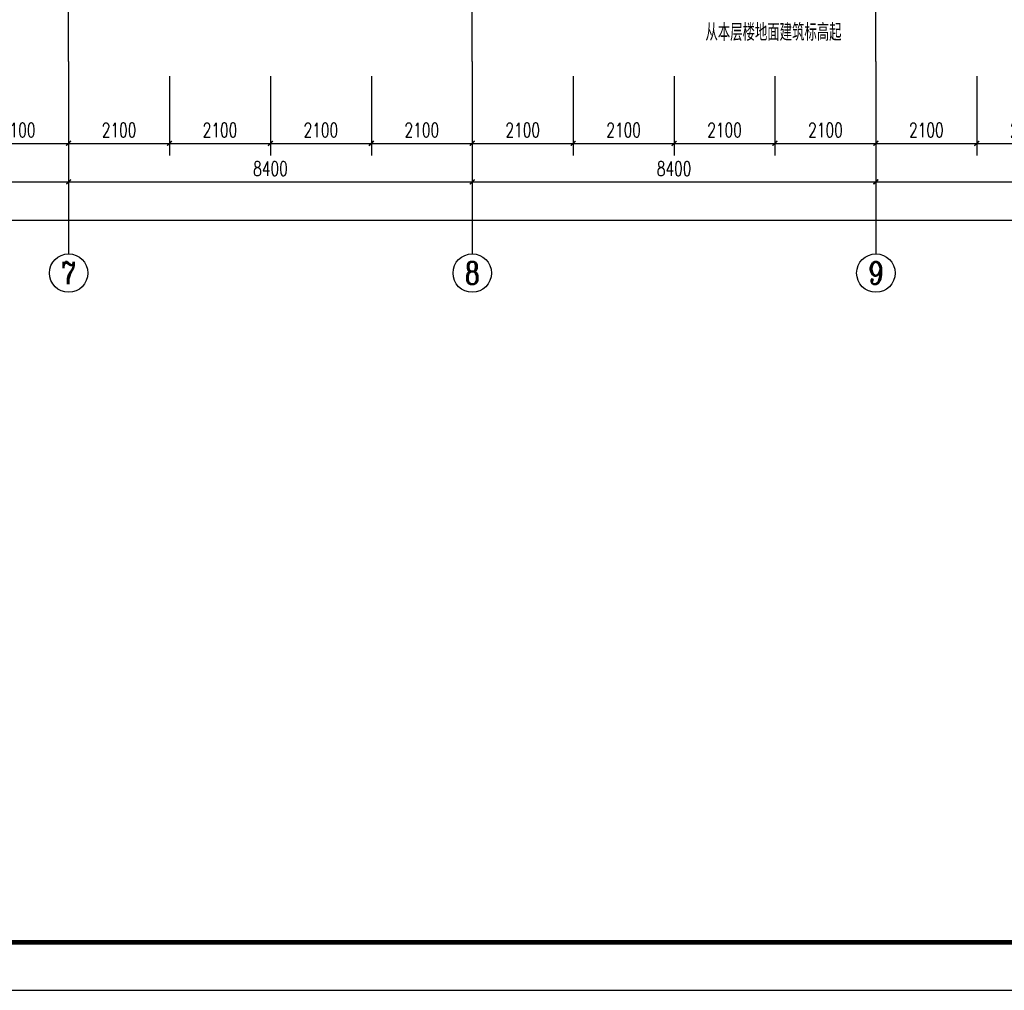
# Model space of a CAD drawing. Extents: x 797781 to 1255204, y 21234 to 1024248.
# Tile 681 of 1056: x 912290 to 932781, y 736507 to 756704. Entities that reach past the tile are written whole.
import ezdxf
from ezdxf.enums import TextEntityAlignment as Align

# ---------------------------------------------------------------- set-up
doc = ezdxf.new("R2010")
doc.units = 0
doc.header["$LTSCALE"] = 1000
doc.header["$MEASUREMENT"] = 0
doc.linetypes.add('230303生产综合楼-平面图_t8$0$DOTE', pattern=[2.42, 2, -0.2, 0.02, -0.2])
for name, color, linetype in [('230303生产综合楼-平面图_t8$0$AXIS', 3, 'Continuous'), ('230303生产综合楼-平面图_t8$0$AXIS_TEXT', 7, 'Continuous'), ('230303生产综合楼-平面图_t8$0$DOTE', 1, '230303生产综合楼-平面图_t8$0$DOTE'), ('230303生产综合楼-平面图_t8$0$PUB_TITLE', 4, 'Continuous'), ('AXIS_TEXT', 7, 'Continuous'), ('DIM_SYMB', 3, 'Continuous'), ('PUB_TEXT', 7, 'Continuous')]:
    doc.layers.add(name, color=color, linetype=linetype)
doc.styles.add('230303生产综合楼-平面图_t8$0$_TCH_AXIS', font='COMPLEX', dxfattribs={"bigfont": 'GBCBIG'})
doc.styles.add('230303生产综合楼-平面图_T8$0$_TCH_DIM_T3', font='SIMPLEX', dxfattribs={"width": 0.705882, "bigfont": 'GBCBIG'})
doc.styles.add('_TCH_DIM', font='SIMPLEX', dxfattribs={"bigfont": 'GBCBIG'})
doc.styles.add('COMPLEX', font='COMPLEX')
doc.dimstyles.new('230303生产综合楼-平面图_T8$0$_TCH_ARCH&&100', dxfattribs={"dimtxt": 297.5, "dimasz": 100, "dimexe": 250, "dimexo": 300, "dimgap": 126.25, "dimtad": 1, "dimdec": 0, "dimzin": 0, "dimdsep": 46, "dimtxsty": '230303生产综合楼-平面图_T8$0$_TCH_DIM_T3', "dimblk": '230303生产综合楼-平面图_t8$0$_ArchTick', "dimcen": 0.09, "dimclrt": 7, "dimazin": 2, "dimtfac": 1, "dimtdec": 0, "dimtix": 1, "dimtmove": 2, "dimatfit": 3, "dimfxl": 1, "dimtolj": 1, "dimtzin": 0, "dimarcsym": 0})

# ---------------------------------------------------------------- blocks, each defined once
blk = doc.blocks.new('AQ9-10')
at = {"layer": 'DIM_SYMB'}
blk.add_lwpolyline([(1047065, 658872, 0, 0, 0), (1044650, 658872, 0, 0, 0), (1044650, 659900, 80, 0, 0), (1044650, 660200, 0, 0, 0)], format="xyseb", dxfattribs=at)
at = {"layer": 'PUB_TEXT', "style": '_TCH_DIM'}
blk.add_text('从本层楼地面建筑标高起', height=357.45, dxfattribs=at).set_placement((1044470, 658432))
blk = doc.blocks.new('230303生产综合楼-平面图_t8$0$_ArchTick')
at = {"color": 0, "linetype": 'ByBlock', "const_width": 0.3}
blk.add_lwpolyline([(-0.5, -0.5), (0.5, 0.5)], dxfattribs=at)
blk = doc.blocks.new('*D5519')
at = {"layer": '230303生产综合楼-平面图_t8$0$AXIS', "color": 0, "lineweight": -2, "transparency": 16777216}
for p, q in [((911208, 755531), (911208, 753881)), ((913308, 755531), (913308, 753881)), ((911208, 754131), (913308, 754131))]:
    blk.add_line(p, q, dxfattribs=at)
at = {"layer": 'Defpoints', "color": 0, "transparency": 16777216}
for p in [(911208, 755831), (913308, 755831), (913308, 754131)]:
    blk.add_point(p, dxfattribs=at)
at = {"layer": '230303生产综合楼-平面图_t8$0$AXIS', "color": 0, "lineweight": -2, "transparency": 16777216, "xscale": 100, "yscale": 100, "zscale": 100, "rotation": 180}
blk.add_blockref('230303生产综合楼-平面图_t8$0$_ArchTick', (911208, 754131), dxfattribs=at)
at = {"layer": '230303生产综合楼-平面图_t8$0$AXIS', "color": 0, "lineweight": -2, "transparency": 16777216, "xscale": 100, "yscale": 100, "zscale": 100}
blk.add_blockref('230303生产综合楼-平面图_t8$0$_ArchTick', (913308, 754131), dxfattribs=at)
at = {"layer": '230303生产综合楼-平面图_t8$0$AXIS', "color": 7, "transparency": 16777216, "insert": (912258, 754406), "char_height": 297.5, "attachment_point": 5, "style": '230303生产综合楼-平面图_T8$0$_TCH_DIM_T3'}
blk.add_mtext('\\A1;2100', dxfattribs=at)
blk = doc.blocks.new('*D5520')
at = {"layer": '230303生产综合楼-平面图_t8$0$AXIS', "color": 0, "lineweight": -2, "transparency": 16777216}
for p, q in [((913308, 755531), (913308, 753881)), ((915408, 755531), (915408, 753881)), ((913308, 754131), (915408, 754131))]:
    blk.add_line(p, q, dxfattribs=at)
at = {"layer": 'Defpoints', "color": 0, "transparency": 16777216}
for p in [(913308, 755831), (915408, 755831), (915408, 754131)]:
    blk.add_point(p, dxfattribs=at)
at = {"layer": '230303生产综合楼-平面图_t8$0$AXIS', "color": 0, "lineweight": -2, "transparency": 16777216, "xscale": 100, "yscale": 100, "zscale": 100, "rotation": 180}
blk.add_blockref('230303生产综合楼-平面图_t8$0$_ArchTick', (913308, 754131), dxfattribs=at)
at = {"layer": '230303生产综合楼-平面图_t8$0$AXIS', "color": 0, "lineweight": -2, "transparency": 16777216, "xscale": 100, "yscale": 100, "zscale": 100}
blk.add_blockref('230303生产综合楼-平面图_t8$0$_ArchTick', (915408, 754131), dxfattribs=at)
at = {"layer": '230303生产综合楼-平面图_t8$0$AXIS', "color": 7, "transparency": 16777216, "insert": (914358, 754406), "char_height": 297.5, "attachment_point": 5, "style": '230303生产综合楼-平面图_T8$0$_TCH_DIM_T3'}
blk.add_mtext('\\A1;2100', dxfattribs=at)
blk = doc.blocks.new('*D5521')
at = {"layer": '230303生产综合楼-平面图_t8$0$AXIS', "color": 0, "lineweight": -2, "transparency": 16777216}
for p, q in [((915408, 755531), (915408, 753881)), ((917508, 755531), (917508, 753881)), ((915408, 754131), (917508, 754131))]:
    blk.add_line(p, q, dxfattribs=at)
at = {"layer": 'Defpoints', "color": 0, "transparency": 16777216}
for p in [(915408, 755831), (917508, 755831), (917508, 754131)]:
    blk.add_point(p, dxfattribs=at)
at = {"layer": '230303生产综合楼-平面图_t8$0$AXIS', "color": 0, "lineweight": -2, "transparency": 16777216, "xscale": 100, "yscale": 100, "zscale": 100, "rotation": 180}
blk.add_blockref('230303生产综合楼-平面图_t8$0$_ArchTick', (915408, 754131), dxfattribs=at)
at = {"layer": '230303生产综合楼-平面图_t8$0$AXIS', "color": 0, "lineweight": -2, "transparency": 16777216, "xscale": 100, "yscale": 100, "zscale": 100}
blk.add_blockref('230303生产综合楼-平面图_t8$0$_ArchTick', (917508, 754131), dxfattribs=at)
at = {"layer": '230303生产综合楼-平面图_t8$0$AXIS', "color": 7, "transparency": 16777216, "insert": (916458, 754406), "char_height": 297.5, "attachment_point": 5, "style": '230303生产综合楼-平面图_T8$0$_TCH_DIM_T3'}
blk.add_mtext('\\A1;2100', dxfattribs=at)
blk = doc.blocks.new('*D5522')
at = {"layer": '230303生产综合楼-平面图_t8$0$AXIS', "color": 0, "lineweight": -2, "transparency": 16777216}
for p, q in [((917508, 755531), (917508, 753881)), ((919608, 755531), (919608, 753881)), ((917508, 754131), (919608, 754131))]:
    blk.add_line(p, q, dxfattribs=at)
at = {"layer": 'Defpoints', "color": 0, "transparency": 16777216}
for p in [(917508, 755831), (919608, 755831), (919608, 754131)]:
    blk.add_point(p, dxfattribs=at)
at = {"layer": '230303生产综合楼-平面图_t8$0$AXIS', "color": 0, "lineweight": -2, "transparency": 16777216, "xscale": 100, "yscale": 100, "zscale": 100, "rotation": 180}
blk.add_blockref('230303生产综合楼-平面图_t8$0$_ArchTick', (917508, 754131), dxfattribs=at)
at = {"layer": '230303生产综合楼-平面图_t8$0$AXIS', "color": 0, "lineweight": -2, "transparency": 16777216, "xscale": 100, "yscale": 100, "zscale": 100}
blk.add_blockref('230303生产综合楼-平面图_t8$0$_ArchTick', (919608, 754131), dxfattribs=at)
at = {"layer": '230303生产综合楼-平面图_t8$0$AXIS', "color": 7, "transparency": 16777216, "insert": (918558, 754406), "char_height": 297.5, "attachment_point": 5, "style": '230303生产综合楼-平面图_T8$0$_TCH_DIM_T3'}
blk.add_mtext('\\A1;2100', dxfattribs=at)
blk = doc.blocks.new('*D5523')
at = {"layer": '230303生产综合楼-平面图_t8$0$AXIS', "color": 0, "lineweight": -2, "transparency": 16777216}
for p, q in [((919608, 755531), (919608, 753881)), ((921708, 755531), (921708, 753881)), ((919608, 754131), (921708, 754131))]:
    blk.add_line(p, q, dxfattribs=at)
at = {"layer": 'Defpoints', "color": 0, "transparency": 16777216}
for p in [(919608, 755831), (921708, 755831), (921708, 754131)]:
    blk.add_point(p, dxfattribs=at)
at = {"layer": '230303生产综合楼-平面图_t8$0$AXIS', "color": 0, "lineweight": -2, "transparency": 16777216, "xscale": 100, "yscale": 100, "zscale": 100, "rotation": 180}
blk.add_blockref('230303生产综合楼-平面图_t8$0$_ArchTick', (919608, 754131), dxfattribs=at)
at = {"layer": '230303生产综合楼-平面图_t8$0$AXIS', "color": 0, "lineweight": -2, "transparency": 16777216, "xscale": 100, "yscale": 100, "zscale": 100}
blk.add_blockref('230303生产综合楼-平面图_t8$0$_ArchTick', (921708, 754131), dxfattribs=at)
at = {"layer": '230303生产综合楼-平面图_t8$0$AXIS', "color": 7, "transparency": 16777216, "insert": (920658, 754406), "char_height": 297.5, "attachment_point": 5, "style": '230303生产综合楼-平面图_T8$0$_TCH_DIM_T3'}
blk.add_mtext('\\A1;2100', dxfattribs=at)
blk = doc.blocks.new('*D5524')
at = {"layer": '230303生产综合楼-平面图_t8$0$AXIS', "color": 0, "lineweight": -2, "transparency": 16777216}
for p, q in [((921708, 755531), (921708, 753881)), ((923808, 755531), (923808, 753881)), ((921708, 754131), (923808, 754131))]:
    blk.add_line(p, q, dxfattribs=at)
at = {"layer": 'Defpoints', "color": 0, "transparency": 16777216}
for p in [(921708, 755831), (923808, 755831), (923808, 754131)]:
    blk.add_point(p, dxfattribs=at)
at = {"layer": '230303生产综合楼-平面图_t8$0$AXIS', "color": 0, "lineweight": -2, "transparency": 16777216, "xscale": 100, "yscale": 100, "zscale": 100, "rotation": 180}
blk.add_blockref('230303生产综合楼-平面图_t8$0$_ArchTick', (921708, 754131), dxfattribs=at)
at = {"layer": '230303生产综合楼-平面图_t8$0$AXIS', "color": 0, "lineweight": -2, "transparency": 16777216, "xscale": 100, "yscale": 100, "zscale": 100}
blk.add_blockref('230303生产综合楼-平面图_t8$0$_ArchTick', (923808, 754131), dxfattribs=at)
at = {"layer": '230303生产综合楼-平面图_t8$0$AXIS', "color": 7, "transparency": 16777216, "insert": (922758, 754406), "char_height": 297.5, "attachment_point": 5, "style": '230303生产综合楼-平面图_T8$0$_TCH_DIM_T3'}
blk.add_mtext('\\A1;2100', dxfattribs=at)
blk = doc.blocks.new('*D5525')
at = {"layer": '230303生产综合楼-平面图_t8$0$AXIS', "color": 0, "lineweight": -2, "transparency": 16777216}
for p, q in [((923808, 755531), (923808, 753881)), ((925908, 755531), (925908, 753881)), ((923808, 754131), (925908, 754131))]:
    blk.add_line(p, q, dxfattribs=at)
at = {"layer": 'Defpoints', "color": 0, "transparency": 16777216}
for p in [(923808, 755831), (925908, 755831), (925908, 754131)]:
    blk.add_point(p, dxfattribs=at)
at = {"layer": '230303生产综合楼-平面图_t8$0$AXIS', "color": 0, "lineweight": -2, "transparency": 16777216, "xscale": 100, "yscale": 100, "zscale": 100, "rotation": 180}
blk.add_blockref('230303生产综合楼-平面图_t8$0$_ArchTick', (923808, 754131), dxfattribs=at)
at = {"layer": '230303生产综合楼-平面图_t8$0$AXIS', "color": 0, "lineweight": -2, "transparency": 16777216, "xscale": 100, "yscale": 100, "zscale": 100}
blk.add_blockref('230303生产综合楼-平面图_t8$0$_ArchTick', (925908, 754131), dxfattribs=at)
at = {"layer": '230303生产综合楼-平面图_t8$0$AXIS', "color": 7, "transparency": 16777216, "insert": (924858, 754406), "char_height": 297.5, "attachment_point": 5, "style": '230303生产综合楼-平面图_T8$0$_TCH_DIM_T3'}
blk.add_mtext('\\A1;2100', dxfattribs=at)
blk = doc.blocks.new('*D5526')
at = {"layer": '230303生产综合楼-平面图_t8$0$AXIS', "color": 0, "lineweight": -2, "transparency": 16777216}
for p, q in [((925908, 755531), (925908, 753881)), ((928008, 755531), (928008, 753881)), ((925908, 754131), (928008, 754131))]:
    blk.add_line(p, q, dxfattribs=at)
at = {"layer": 'Defpoints', "color": 0, "transparency": 16777216}
for p in [(925908, 755831), (928008, 755831), (928008, 754131)]:
    blk.add_point(p, dxfattribs=at)
at = {"layer": '230303生产综合楼-平面图_t8$0$AXIS', "color": 0, "lineweight": -2, "transparency": 16777216, "xscale": 100, "yscale": 100, "zscale": 100, "rotation": 180}
blk.add_blockref('230303生产综合楼-平面图_t8$0$_ArchTick', (925908, 754131), dxfattribs=at)
at = {"layer": '230303生产综合楼-平面图_t8$0$AXIS', "color": 0, "lineweight": -2, "transparency": 16777216, "xscale": 100, "yscale": 100, "zscale": 100}
blk.add_blockref('230303生产综合楼-平面图_t8$0$_ArchTick', (928008, 754131), dxfattribs=at)
at = {"layer": '230303生产综合楼-平面图_t8$0$AXIS', "color": 7, "transparency": 16777216, "insert": (926958, 754406), "char_height": 297.5, "attachment_point": 5, "style": '230303生产综合楼-平面图_T8$0$_TCH_DIM_T3'}
blk.add_mtext('\\A1;2100', dxfattribs=at)
blk = doc.blocks.new('*D5527')
at = {"layer": '230303生产综合楼-平面图_t8$0$AXIS', "color": 0, "lineweight": -2, "transparency": 16777216}
for p, q in [((928008, 755531), (928008, 753881)), ((930108, 755531), (930108, 753881)), ((928008, 754131), (930108, 754131))]:
    blk.add_line(p, q, dxfattribs=at)
at = {"layer": 'Defpoints', "color": 0, "transparency": 16777216}
for p in [(928008, 755831), (930108, 755831), (930108, 754131)]:
    blk.add_point(p, dxfattribs=at)
at = {"layer": '230303生产综合楼-平面图_t8$0$AXIS', "color": 0, "lineweight": -2, "transparency": 16777216, "xscale": 100, "yscale": 100, "zscale": 100, "rotation": 180}
blk.add_blockref('230303生产综合楼-平面图_t8$0$_ArchTick', (928008, 754131), dxfattribs=at)
at = {"layer": '230303生产综合楼-平面图_t8$0$AXIS', "color": 0, "lineweight": -2, "transparency": 16777216, "xscale": 100, "yscale": 100, "zscale": 100}
blk.add_blockref('230303生产综合楼-平面图_t8$0$_ArchTick', (930108, 754131), dxfattribs=at)
at = {"layer": '230303生产综合楼-平面图_t8$0$AXIS', "color": 7, "transparency": 16777216, "insert": (929058, 754406), "char_height": 297.5, "attachment_point": 5, "style": '230303生产综合楼-平面图_T8$0$_TCH_DIM_T3'}
blk.add_mtext('\\A1;2100', dxfattribs=at)
blk = doc.blocks.new('*D5528')
at = {"layer": '230303生产综合楼-平面图_t8$0$AXIS', "color": 0, "lineweight": -2, "transparency": 16777216}
for p, q in [((930108, 755531), (930108, 753881)), ((932208, 755531), (932208, 753881)), ((930108, 754131), (932208, 754131))]:
    blk.add_line(p, q, dxfattribs=at)
at = {"layer": 'Defpoints', "color": 0, "transparency": 16777216}
for p in [(930108, 755831), (932208, 755831), (932208, 754131)]:
    blk.add_point(p, dxfattribs=at)
at = {"layer": '230303生产综合楼-平面图_t8$0$AXIS', "color": 0, "lineweight": -2, "transparency": 16777216, "xscale": 100, "yscale": 100, "zscale": 100, "rotation": 180}
blk.add_blockref('230303生产综合楼-平面图_t8$0$_ArchTick', (930108, 754131), dxfattribs=at)
at = {"layer": '230303生产综合楼-平面图_t8$0$AXIS', "color": 0, "lineweight": -2, "transparency": 16777216, "xscale": 100, "yscale": 100, "zscale": 100}
blk.add_blockref('230303生产综合楼-平面图_t8$0$_ArchTick', (932208, 754131), dxfattribs=at)
at = {"layer": '230303生产综合楼-平面图_t8$0$AXIS', "color": 7, "transparency": 16777216, "insert": (931158, 754406), "char_height": 297.5, "attachment_point": 5, "style": '230303生产综合楼-平面图_T8$0$_TCH_DIM_T3'}
blk.add_mtext('\\A1;2100', dxfattribs=at)
blk = doc.blocks.new('*D5529')
at = {"layer": '230303生产综合楼-平面图_t8$0$AXIS', "color": 0, "lineweight": -2, "transparency": 16777216}
for p, q in [((932208, 755531), (932208, 753881)), ((934308, 755531), (934308, 753881)), ((932208, 754131), (934308, 754131))]:
    blk.add_line(p, q, dxfattribs=at)
at = {"layer": 'Defpoints', "color": 0, "transparency": 16777216}
for p in [(932208, 755831), (934308, 755831), (934308, 754131)]:
    blk.add_point(p, dxfattribs=at)
at = {"layer": '230303生产综合楼-平面图_t8$0$AXIS', "color": 0, "lineweight": -2, "transparency": 16777216, "xscale": 100, "yscale": 100, "zscale": 100, "rotation": 180}
blk.add_blockref('230303生产综合楼-平面图_t8$0$_ArchTick', (932208, 754131), dxfattribs=at)
at = {"layer": '230303生产综合楼-平面图_t8$0$AXIS', "color": 0, "lineweight": -2, "transparency": 16777216, "xscale": 100, "yscale": 100, "zscale": 100}
blk.add_blockref('230303生产综合楼-平面图_t8$0$_ArchTick', (934308, 754131), dxfattribs=at)
at = {"layer": '230303生产综合楼-平面图_t8$0$AXIS', "color": 7, "transparency": 16777216, "insert": (933258, 754406), "char_height": 297.5, "attachment_point": 5, "style": '230303生产综合楼-平面图_T8$0$_TCH_DIM_T3'}
blk.add_mtext('\\A1;2100', dxfattribs=at)
blk = doc.blocks.new('*D6046')
at = {"layer": '230303生产综合楼-平面图_t8$0$AXIS', "color": 0, "lineweight": -2, "transparency": 16777216}
for p, q in [((904908, 755531), (904908, 753081)), ((913308, 755531), (913308, 753081)), ((904908, 753331), (913308, 753331))]:
    blk.add_line(p, q, dxfattribs=at)
at = {"layer": 'Defpoints', "color": 0, "transparency": 16777216}
for p in [(904908, 755831), (913308, 755831), (913308, 753331)]:
    blk.add_point(p, dxfattribs=at)
at = {"layer": '230303生产综合楼-平面图_t8$0$AXIS', "color": 0, "lineweight": -2, "transparency": 16777216, "xscale": 100, "yscale": 100, "zscale": 100, "rotation": 180}
blk.add_blockref('230303生产综合楼-平面图_t8$0$_ArchTick', (904908, 753331), dxfattribs=at)
at = {"layer": '230303生产综合楼-平面图_t8$0$AXIS', "color": 0, "lineweight": -2, "transparency": 16777216, "xscale": 100, "yscale": 100, "zscale": 100}
blk.add_blockref('230303生产综合楼-平面图_t8$0$_ArchTick', (913308, 753331), dxfattribs=at)
at = {"layer": '230303生产综合楼-平面图_t8$0$AXIS', "color": 7, "transparency": 16777216, "insert": (909108, 753606), "char_height": 297.5, "attachment_point": 5, "style": '230303生产综合楼-平面图_T8$0$_TCH_DIM_T3'}
blk.add_mtext('\\A1;8400', dxfattribs=at)
blk = doc.blocks.new('*D6047')
at = {"layer": '230303生产综合楼-平面图_t8$0$AXIS', "color": 0, "lineweight": -2, "transparency": 16777216}
for p, q in [((913308, 755531), (913308, 753081)), ((921708, 755531), (921708, 753081)), ((913308, 753331), (921708, 753331))]:
    blk.add_line(p, q, dxfattribs=at)
at = {"layer": 'Defpoints', "color": 0, "transparency": 16777216}
for p in [(913308, 755831), (921708, 755831), (921708, 753331)]:
    blk.add_point(p, dxfattribs=at)
at = {"layer": '230303生产综合楼-平面图_t8$0$AXIS', "color": 0, "lineweight": -2, "transparency": 16777216, "xscale": 100, "yscale": 100, "zscale": 100, "rotation": 180}
blk.add_blockref('230303生产综合楼-平面图_t8$0$_ArchTick', (913308, 753331), dxfattribs=at)
at = {"layer": '230303生产综合楼-平面图_t8$0$AXIS', "color": 0, "lineweight": -2, "transparency": 16777216, "xscale": 100, "yscale": 100, "zscale": 100}
blk.add_blockref('230303生产综合楼-平面图_t8$0$_ArchTick', (921708, 753331), dxfattribs=at)
at = {"layer": '230303生产综合楼-平面图_t8$0$AXIS', "color": 7, "transparency": 16777216, "insert": (917508, 753606), "char_height": 297.5, "attachment_point": 5, "style": '230303生产综合楼-平面图_T8$0$_TCH_DIM_T3'}
blk.add_mtext('\\A1;8400', dxfattribs=at)
blk = doc.blocks.new('*D6048')
at = {"layer": '230303生产综合楼-平面图_t8$0$AXIS', "color": 0, "lineweight": -2, "transparency": 16777216}
for p, q in [((921708, 755531), (921708, 753081)), ((930108, 755531), (930108, 753081)), ((921708, 753331), (930108, 753331))]:
    blk.add_line(p, q, dxfattribs=at)
at = {"layer": 'Defpoints', "color": 0, "transparency": 16777216}
for p in [(921708, 755831), (930108, 755831), (930108, 753331)]:
    blk.add_point(p, dxfattribs=at)
at = {"layer": '230303生产综合楼-平面图_t8$0$AXIS', "color": 0, "lineweight": -2, "transparency": 16777216, "xscale": 100, "yscale": 100, "zscale": 100, "rotation": 180}
blk.add_blockref('230303生产综合楼-平面图_t8$0$_ArchTick', (921708, 753331), dxfattribs=at)
at = {"layer": '230303生产综合楼-平面图_t8$0$AXIS', "color": 0, "lineweight": -2, "transparency": 16777216, "xscale": 100, "yscale": 100, "zscale": 100}
blk.add_blockref('230303生产综合楼-平面图_t8$0$_ArchTick', (930108, 753331), dxfattribs=at)
at = {"layer": '230303生产综合楼-平面图_t8$0$AXIS', "color": 7, "transparency": 16777216, "insert": (925908, 753606), "char_height": 297.5, "attachment_point": 5, "style": '230303生产综合楼-平面图_T8$0$_TCH_DIM_T3'}
blk.add_mtext('\\A1;8400', dxfattribs=at)
blk = doc.blocks.new('*D6049')
at = {"layer": '230303生产综合楼-平面图_t8$0$AXIS', "color": 0, "lineweight": -2, "transparency": 16777216}
for p, q in [((930108, 755531), (930108, 753081)), ((938508, 755531), (938508, 753081)), ((930108, 753331), (938508, 753331))]:
    blk.add_line(p, q, dxfattribs=at)
at = {"layer": 'Defpoints', "color": 0, "transparency": 16777216}
for p in [(930108, 755831), (938508, 755831), (938508, 753331)]:
    blk.add_point(p, dxfattribs=at)
at = {"layer": '230303生产综合楼-平面图_t8$0$AXIS', "color": 0, "lineweight": -2, "transparency": 16777216, "xscale": 100, "yscale": 100, "zscale": 100, "rotation": 180}
blk.add_blockref('230303生产综合楼-平面图_t8$0$_ArchTick', (930108, 753331), dxfattribs=at)
at = {"layer": '230303生产综合楼-平面图_t8$0$AXIS', "color": 0, "lineweight": -2, "transparency": 16777216, "xscale": 100, "yscale": 100, "zscale": 100}
blk.add_blockref('230303生产综合楼-平面图_t8$0$_ArchTick', (938508, 753331), dxfattribs=at)
at = {"layer": '230303生产综合楼-平面图_t8$0$AXIS', "color": 7, "transparency": 16777216, "insert": (934308, 753606), "char_height": 297.5, "attachment_point": 5, "style": '230303生产综合楼-平面图_T8$0$_TCH_DIM_T3'}
blk.add_mtext('\\A1;8400', dxfattribs=at)
blk = doc.blocks.new('*D6057')
at = {"layer": '230303生产综合楼-平面图_t8$0$AXIS', "color": 0, "lineweight": -2, "transparency": 16777216}
for p, q in [((895858, 755531), (895858, 752281)), ((989558, 755531), (989558, 752281)), ((895858, 752531), (989558, 752531))]:
    blk.add_line(p, q, dxfattribs=at)
at = {"layer": 'Defpoints', "color": 0, "transparency": 16777216}
for p in [(895858, 755831), (989558, 755831), (989558, 752531)]:
    blk.add_point(p, dxfattribs=at)
at = {"layer": '230303生产综合楼-平面图_t8$0$AXIS', "color": 0, "lineweight": -2, "transparency": 16777216, "xscale": 100, "yscale": 100, "zscale": 100, "rotation": 180}
blk.add_blockref('230303生产综合楼-平面图_t8$0$_ArchTick', (895858, 752531), dxfattribs=at)
at = {"layer": '230303生产综合楼-平面图_t8$0$AXIS', "color": 0, "lineweight": -2, "transparency": 16777216, "xscale": 100, "yscale": 100, "zscale": 100}
blk.add_blockref('230303生产综合楼-平面图_t8$0$_ArchTick', (989558, 752531), dxfattribs=at)
at = {"layer": '230303生产综合楼-平面图_t8$0$AXIS', "color": 7, "transparency": 16777216, "insert": (942708, 752806), "char_height": 297.5, "attachment_point": 5, "style": '230303生产综合楼-平面图_T8$0$_TCH_DIM_T3'}
blk.add_mtext('\\A1;93700', dxfattribs=at)
blk = doc.blocks.new('_AXISO')
blk.add_circle((0, 0), 0.5)
at = {"layer": 'AXIS_TEXT', "style": 'COMPLEX', "width": 1.041667}
blk.add_attdef('A', text='', height=0.56, dxfattribs=at).set_placement((-0.25, -0.28), (0.25, -0.28), align=Align.FIT)

msp = doc.modelspace()

# ---------------------------------------------------------------- linework, layer by layer
at = {"layer": '230303生产综合楼-平面图_t8$0$AXIS'}
for p, q in [((913308, 755831.3), (913308, 751831.3)), ((921708, 755831.3), (921708, 751831.3)), ((930108, 755831.3), (930108, 751831.3))]:
    msp.add_line(p, q, dxfattribs=at)
at = {"layer": '230303生产综合楼-平面图_t8$0$DOTE'}
for p, q in [((913308, 755831.3), (913308, 783831.3)), ((921708, 755831.3), (921708, 783831.3)), ((930108, 755831.3), (930108, 783831.3))]:
    msp.add_line(p, q, dxfattribs=at)
at = {"layer": '230303生产综合楼-平面图_t8$0$PUB_TITLE'}
msp.add_lwpolyline([(881593.5, 736507.3), (1007693.5, 736507.3), (1007693.5, 795907.3), (881593.5, 795907.3)], close=True, dxfattribs=at)
at = {"layer": '230303生产综合楼-平面图_t8$0$PUB_TITLE', "const_width": 100}
msp.add_lwpolyline([(884093.5, 737507.3), (1006693.5, 737507.3), (1006693.5, 794907.3), (884093.5, 794907.3)], close=True, dxfattribs=at)

# ---------------------------------------------------------------- block references
msp.add_blockref('AQ9-10', (-117908.2, 97831.4))
at = {"layer": '230303生产综合楼-平面图_t8$0$AXIS'}
ref = msp.add_blockref('_AXISO', (913308, 751431.3), dxfattribs=dict(at, xscale=800, yscale=800, zscale=800))
ref.add_attrib('A', '7', dxfattribs={"layer": '230303生产综合楼-平面图_t8$0$AXIS_TEXT', "ltscale": 2, "height": 465.9, "style": '230303生产综合楼-平面图_t8$0$_TCH_AXIS'}).set_placement((913152.7, 751198.3), (913463.3, 751198.3), align=Align.FIT)
ref = msp.add_blockref('_AXISO', (921708, 751431.3), dxfattribs=dict(at, xscale=800, yscale=800, zscale=800))
ref.add_attrib('A', '8', dxfattribs={"layer": '230303生产综合楼-平面图_t8$0$AXIS_TEXT', "ltscale": 2, "height": 465.9, "style": '230303生产综合楼-平面图_t8$0$_TCH_AXIS'}).set_placement((921552.7, 751198.3), (921863.3, 751198.3), align=Align.FIT)
ref = msp.add_blockref('_AXISO', (930108, 751431.3), dxfattribs=dict(at, xscale=800, yscale=800, zscale=800))
ref.add_attrib('A', '9', dxfattribs={"layer": '230303生产综合楼-平面图_t8$0$AXIS_TEXT', "ltscale": 2, "height": 465.9, "style": '230303生产综合楼-平面图_t8$0$_TCH_AXIS'}).set_placement((929952.7, 751198.3), (930263.3, 751198.3), align=Align.FIT)

# ---------------------------------------------------------------- dimensions: what is measured, and where the dimension line sits
for p1, p2, distance, picture, middle in [((895858, 755831.3), (989558, 755831.3), -3300, '*D6057', (942708, 752806.3)), ((904908, 755831.3), (913308, 755831.3), -2500, '*D6046', (909108, 753606.3)), ((911208, 755831.3), (913308, 755831.3), -1700, '*D5519', (912258, 754406.3)), ((913308, 755831.3), (915408, 755831.3), -1700, '*D5520', (914358, 754406.3)), ((913308, 755831.3), (921708, 755831.3), -2500, '*D6047', (917508, 753606.3)), ((915408, 755831.3), (917508, 755831.3), -1700, '*D5521', (916458, 754406.3)), ((917508, 755831.3), (919608, 755831.3), -1700, '*D5522', (918558, 754406.3)), ((919608, 755831.3), (921708, 755831.3), -1700, '*D5523', (920658, 754406.3)), ((921708, 755831.3), (923808, 755831.3), -1700, '*D5524', (922758, 754406.3)), ((921708, 755831.3), (930108, 755831.3), -2500, '*D6048', (925908, 753606.3)), ((923808, 755831.3), (925908, 755831.3), -1700, '*D5525', (924858, 754406.3)), ((925908, 755831.3), (928008, 755831.3), -1700, '*D5526', (926958, 754406.3)), ((928008, 755831.3), (930108, 755831.3), -1700, '*D5527', (929058, 754406.3)), ((930108, 755831.3), (932208, 755831.3), -1700, '*D5528', (931158, 754406.3)), ((930108, 755831.3), (938508, 755831.3), -2500, '*D6049', (934308, 753606.3)), ((932208, 755831.3), (934308, 755831.3), -1700, '*D5529', (933258, 754406.3))]:
    dim = msp.add_aligned_dim(p1=p1, p2=p2, distance=distance, dimstyle='230303生产综合楼-平面图_T8$0$_TCH_ARCH&&100', dxfattribs=at)
    dim.commit()
    dim.dimension.update_dxf_attribs({"geometry": picture, "text_midpoint": middle})

doc.saveas('drawing.dxf')
